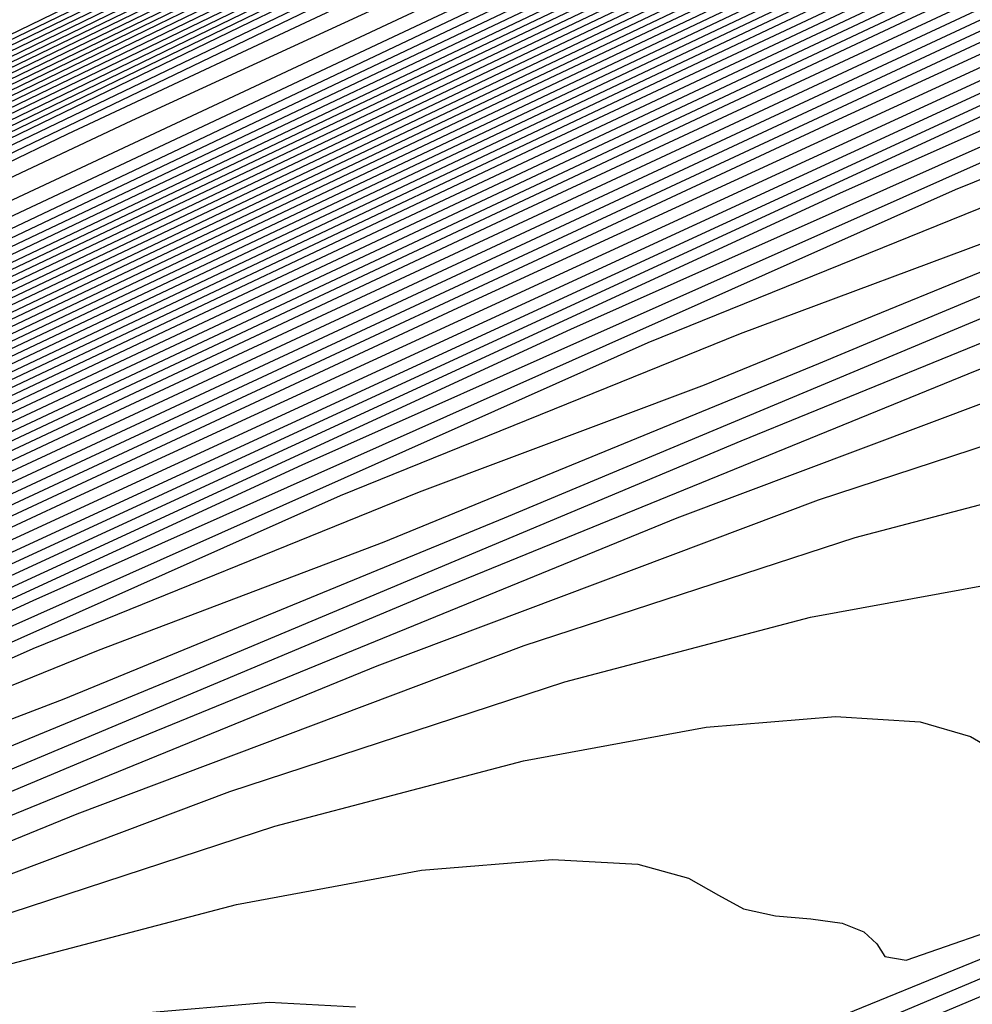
# Model space of a CAD drawing. Extents: x 3249832 to 3255657, y 13789405 to 13793316.
# Tile 481 of 656: x 3254735.18 to 3254738.05, y 13790594.14 to 13790597.12. Entities that reach past the tile are written whole.
import ezdxf

# ---------------------------------------------------------------- set-up
doc = ezdxf.new("R2010")
doc.units = 0
doc.header["$LTSCALE"] = 100
doc.header["$MEASUREMENT"] = 0
for name, color, linetype in [('GRATIO_CON', 10, 'CONTINUOUS'), ('GRATIO_ICON', 7, 'CONTINUOUS'), ('TARGETS_EAST', 7, 'CONTINUOUS')]:
    doc.layers.add(name, color=color, linetype=linetype)

# ---------------------------------------------------------------- blocks, each defined once
blk = doc.blocks.new('Gratio_032316_contours')
at = {"layer": 'GRATIO_CON', "color": 5, "linetype": 'Continuous', "flags": 128}
for points in [[(3254645.4599, 13790553.036), (3254663.069, 13790561.7623), (3254683.7862, 13790571.9554), (3254701.3959, 13790580.5965), (3254711.2365, 13790585.4241), (3254714.8618, 13790587.205), (3254715.3792, 13790587.4629), (3254715.3785, 13790587.4674), (3254715.3782, 13790587.4709), (3254715.379, 13790587.4719), (3254715.9133, 13790587.7279), (3254719.64, 13790589.5343), (3254729.7495, 13790594.4457), (3254747.8375, 13790603.2357), (3254769.1201, 13790613.5531), (3254787.2186, 13790622.2657)], [(3254649.9599, 13790555.2348), (3254666.4373, 13790563.4004), (3254685.823, 13790572.9383), (3254702.301, 13790581.0241), (3254711.5092, 13790585.5415), (3254714.9015, 13790587.208), (3254715.3856, 13790587.4496), (3254715.3848, 13790587.4542), (3254715.3844, 13790587.458), (3254715.3852, 13790587.4591), (3254715.9013, 13790587.7061), (3254719.4996, 13790589.4499), (3254729.2606, 13790594.1916), (3254746.7248, 13790602.6782), (3254767.2733, 13790612.6396), (3254784.7474, 13790621.0516)], [(3254645.8078, 13790553.0477), (3254654.4599, 13790557.4337), (3254669.8056, 13790565.0385), (3254687.8597, 13790573.9222), (3254703.2055, 13790581.4548), (3254711.7805, 13790585.6657), (3254714.9395, 13790587.2206), (3254715.3915, 13790587.4448), (3254715.8892, 13790587.6839), (3254719.3592, 13790589.3654), (3254728.7717, 13790593.9374), (3254745.612, 13790602.1206), (3254765.4264, 13790611.7261), (3254782.2763, 13790619.8376)], [(3254650.9146, 13790555.5543), (3254658.9599, 13790559.6325), (3254673.1739, 13790566.6765), (3254689.8966, 13790574.9051), (3254704.1107, 13790581.8824), (3254712.0533, 13790585.783), (3254714.9794, 13790587.2235), (3254715.3982, 13790587.4313), (3254715.8776, 13790587.6614), (3254719.2191, 13790589.2805), (3254728.2829, 13790593.683), (3254744.4993, 13790601.563), (3254763.5796, 13790610.8126), (3254779.8051, 13790618.6235)], [(3254649.0895, 13790554.2614), (3254654.3182, 13790556.9458), (3254657.5919, 13790558.6919), (3254661.1283, 13790560.5677), (3254667.9599, 13790564.0302), (3254679.9106, 13790569.9526), (3254693.9704, 13790576.8709), (3254705.921, 13790582.737), (3254712.5988, 13790586.0165), (3254715.0585, 13790587.2285), (3254715.4093, 13790587.4057), (3254715.4091, 13790587.4086), (3254715.4097, 13790587.4091), (3254715.4114, 13790587.4072), (3254715.8544, 13790587.617), (3254718.939, 13790589.1106), (3254727.3053, 13790593.1741), (3254742.2739, 13790600.4477), (3254759.8859, 13790608.9855), (3254774.8628, 13790616.1954)], [(3254652.9316, 13790556.1611), (3254659.0279, 13790559.2737), (3254662.7531, 13790561.2358), (3254666.2352, 13790563.0744), (3254672.4599, 13790566.2291), (3254683.2789, 13790571.5906), (3254696.0073, 13790577.8537), (3254706.8262, 13790583.1644), (3254712.8717, 13790586.1333), (3254715.0984, 13790587.2306), (3254715.416, 13790587.3911), (3254715.416, 13790587.3939), (3254715.4167, 13790587.3946), (3254715.4184, 13790587.393), (3254715.843, 13790587.5942), (3254718.799, 13790589.0255), (3254726.8166, 13790592.9197), (3254741.1612, 13790599.8901), (3254758.039, 13790608.072), (3254772.3917, 13790614.9813)], [(3254648.5889, 13790553.912), (3254656.7738, 13790558.0608), (3254663.7375, 13790561.6017), (3254667.9142, 13790563.7796), (3254671.342, 13790565.581), (3254676.9599, 13790568.4279), (3254686.6472, 13790573.2286), (3254698.0442, 13790578.8366), (3254707.7315, 13790583.5918), (3254713.1445, 13790586.2502), (3254715.1383, 13790587.2327), (3254715.4228, 13790587.3765), (3254715.4229, 13790587.3793), (3254715.4236, 13790587.3802), (3254715.4253, 13790587.3788), (3254715.8315, 13790587.5713), (3254718.659, 13790588.9404), (3254726.3278, 13790592.6653), (3254740.0485, 13790599.3324), (3254756.1922, 13790607.1585), (3254769.9205, 13790613.7673), (3254777.6832, 13790617.4194)], [(3254651.4104, 13790555.3035), (3254660.616, 13790559.9605), (3254668.4472, 13790563.9297), (3254673.0754, 13790566.3235), (3254676.4489, 13790568.0877), (3254681.4599, 13790570.6267), (3254690.0155, 13790574.8666), (3254700.0811, 13790579.8195), (3254708.6367, 13790584.0191), (3254713.4173, 13790586.367), (3254715.1783, 13790587.2348), (3254715.4296, 13790587.362), (3254715.4297, 13790587.3647), (3254715.4306, 13790587.3657), (3254715.4323, 13790587.3646), (3254715.8201, 13790587.5485), (3254718.5189, 13790588.8554), (3254725.8391, 13790592.4108), (3254738.9357, 13790598.7748), (3254754.3453, 13790606.2449), (3254767.4494, 13790612.5532), (3254774.8722, 13790616.0455)], [(3254647.5106, 13790553.2224), (3254657.0534, 13790558.0863), (3254668.3003, 13790563.7598), (3254677.8665, 13790568.5857), (3254683.3978, 13790571.4112), (3254686.6626, 13790573.101), (3254690.46, 13790575.0244), (3254696.7522, 13790578.1426), (3254704.1549, 13790581.7852), (3254710.4471, 13790584.8739), (3254713.963, 13790586.6006), (3254715.2582, 13790587.2389), (3254715.4431, 13790587.3328), (3254715.4435, 13790587.3354), (3254715.4445, 13790587.3367), (3254715.4462, 13790587.3361), (3254715.7971, 13790587.5028), (3254718.2389, 13790588.6852), (3254724.8615, 13790591.9019), (3254736.7103, 13790597.6595), (3254750.6516, 13790604.4179), (3254762.5071, 13790610.1251), (3254769.2501, 13790613.2977), (3254772.4608, 13790614.7267)], [(3254691.7695, 13790575.6077), (3254694.96, 13790577.2233), (3254700.1205, 13790579.7806), (3254706.1918, 13790582.7681), (3254711.3523, 13790585.3012), (3254714.2359, 13790586.7174), (3254715.2981, 13790587.241), (3254715.4499, 13790587.3183), (3254715.4504, 13790587.3208), (3254715.4515, 13790587.3223), (3254715.4532, 13790587.3219), (3254715.7857, 13790587.4799), (3254718.0989, 13790588.6002), (3254724.3728, 13790591.6475), (3254735.5976, 13790597.1019), (3254748.8048, 13790603.5044), (3254760.036, 13790608.911), (3254766.439, 13790611.9238), (3254769.587, 13790613.3281), (3254772.1591, 13790614.4553)], [(3254687.2858, 13790573.2417), (3254693.7202, 13790576.4989), (3254696.8763, 13790578.1144), (3254699.46, 13790579.4221), (3254703.4888, 13790581.4187), (3254708.2287, 13790583.751), (3254712.2575, 13790585.7286), (3254714.5087, 13790586.8342), (3254715.338, 13790587.2431), (3254715.4567, 13790587.3037), (3254715.4573, 13790587.3062), (3254715.4584, 13790587.3078), (3254715.4602, 13790587.3077), (3254715.7742, 13790587.4571), (3254717.9589, 13790588.5151), (3254723.884, 13790591.393), (3254734.4849, 13790596.5443), (3254746.9579, 13790602.5908), (3254757.5648, 13790607.6969), (3254763.628, 13790610.5499), (3254766.7132, 13790611.9296), (3254769.4468, 13790613.139), (3254773.8018, 13790615.1582)], [(3254691.9954, 13790575.5697), (3254698.8813, 13790579.0427), (3254701.9832, 13790580.621), (3254703.96, 13790581.621), (3254706.8571, 13790583.0567), (3254710.2655, 13790584.7338), (3254713.1627, 13790586.1559), (3254714.7816, 13790586.951), (3254715.378, 13790587.2452), (3254715.4634, 13790587.2891), (3254715.4641, 13790587.2915), (3254715.4654, 13790587.2933), (3254715.4671, 13790587.2935), (3254715.7628, 13790587.4342), (3254717.8189, 13790588.43), (3254723.3953, 13790591.1386), (3254733.3722, 13790595.9866), (3254745.1111, 13790601.6773), (3254755.0937, 13790606.4829), (3254760.817, 13790609.176), (3254763.8393, 13790610.531), (3254766.7345, 13790611.8227), (3254771.4153, 13790614)], [(3254687.5111, 13790573.2582), (3254701.4147, 13790580.2257), (3254709.2037, 13790584.1304), (3254712.1969, 13790585.6344), (3254712.96, 13790586.0188), (3254713.5937, 13790586.3332), (3254714.3394, 13790586.7008), (3254714.9737, 13790587.0132), (3254715.3288, 13790587.1891), (3254715.4606, 13790587.2552), (3254715.4811, 13790587.2651), (3254715.7399, 13790587.3885), (3254717.5388, 13790588.2599), (3254722.4177, 13790590.6297), (3254731.1468, 13790594.8713), (3254741.4174, 13790599.8502), (3254750.1514, 13790604.0547), (3254755.1949, 13790606.4282), (3254758.0917, 13790607.7338), (3254761.31, 13790609.19), (3254766.6422, 13790611.6836), (3254773.1773, 13790614.7751)], [(3254650.9017, 13790554.6653), (3254658.8371, 13790558.7771), (3254673.0892, 13790565.9887), (3254689.8746, 13790574.4203), (3254704.1484, 13790581.5711), (3254712.1263, 13790585.5666), (3254715.0665, 13790587.04), (3254715.4881, 13790587.251), (3254715.7284, 13790587.3657), (3254717.3988, 13790588.1749), (3254721.929, 13790590.3752), (3254730.0341, 13790594.3137), (3254739.5705, 13790598.9367), (3254747.6802, 13790602.8407), (3254752.3838, 13790605.0543), (3254755.2179, 13790606.3353), (3254758.5977, 13790607.8737), (3254764.2556, 13790610.5253), (3254771.1907, 13790613.8082)], [(3254652.1037, 13790555.2502), (3254659.8925, 13790559.2859), (3254673.8812, 13790566.3638), (3254690.3563, 13790574.639), (3254704.3657, 13790581.6567), (3254712.195, 13790585.5772), (3254715.0794, 13790587.0229), (3254715.4916, 13790587.2315), (3254715.4923, 13790587.2341), (3254715.4936, 13790587.2363), (3254715.4952, 13790587.2371), (3254715.717, 13790587.343), (3254717.2588, 13790588.0898), (3254721.4402, 13790590.1208), (3254728.9214, 13790593.7561), (3254737.7237, 13790598.0232), (3254745.2091, 13790601.6266), (3254749.5728, 13790603.6804), (3254752.344, 13790604.9367), (3254755.8855, 13790606.5574), (3254761.8691, 13790609.3671), (3254769.2041, 13790612.8413), (3254776.1088, 13790616.118)], [(3254650.5295, 13790554.2765), (3254653.3056, 13790555.8352), (3254660.9478, 13790559.7949), (3254674.6731, 13790566.7396), (3254690.838, 13790574.8591), (3254704.5835, 13790581.7451), (3254712.2651, 13790585.5926), (3254715.0949, 13790587.012), (3254715.4992, 13790587.2173), (3254715.4997, 13790587.2202), (3254715.5008, 13790587.2224), (3254715.5022, 13790587.2231), (3254715.7056, 13790587.3202), (3254717.1188, 13790588.0047), (3254720.9515, 13790589.8664), (3254727.8087, 13790593.1984), (3254735.8769, 13790597.1097), (3254742.7379, 13790600.4126), (3254746.7617, 13790602.3065), (3254749.4702, 13790603.5381), (3254753.1732, 13790605.2411), (3254759.4825, 13790608.2089), (3254767.2174, 13790611.8744), (3254774.4989, 13790615.3301)], [(3254653.0399, 13790555.5064), (3254655.7096, 13790557.0052), (3254663.0585, 13790560.8129), (3254676.257, 13790567.4911), (3254691.8012, 13790575.2992), (3254705.0188, 13790581.9215), (3254712.405, 13790585.6223), (3254715.1255, 13790586.9884), (3254715.5137, 13790587.187), (3254715.5139, 13790587.1907), (3254715.5149, 13790587.1935), (3254715.5162, 13790587.1948), (3254715.6827, 13790587.2745), (3254716.8387, 13790587.8346), (3254719.9739, 13790589.3575), (3254725.5832, 13790592.0832), (3254732.1832, 13790595.2826), (3254737.7956, 13790597.9844), (3254741.1396, 13790599.5586), (3254743.7225, 13790600.741), (3254747.7487, 13790602.6085), (3254754.7095, 13790605.8925), (3254763.2441, 13790609.9406), (3254771.2789, 13790613.7544)], [(3254692.2829, 13790575.5193), (3254705.2366, 13790582.0098), (3254712.4751, 13790585.6374), (3254715.1409, 13790586.9771), (3254715.5211, 13790587.1724), (3254715.5211, 13790587.1764), (3254715.522, 13790587.1793), (3254715.5233, 13790587.1807), (3254715.6712, 13790587.2517), (3254716.6987, 13790587.7496), (3254719.4852, 13790589.103), (3254724.4705, 13790591.5255), (3254730.3363, 13790594.3691), (3254735.3245, 13790596.7704), (3254738.3286, 13790598.1847), (3254740.8487, 13790599.3424), (3254745.0364, 13790601.2922), (3254752.3229, 13790604.7343), (3254761.2575, 13790608.9736), (3254769.6689, 13790612.9665), (3254775.8378, 13790615.8811)], [(3254677.8408, 13790568.2426), (3254692.7645, 13790575.7394), (3254705.4543, 13790582.0981), (3254712.5451, 13790585.6526), (3254715.1564, 13790586.9658), (3254715.5285, 13790587.1578), (3254715.5284, 13790587.1621), (3254715.5291, 13790587.1652), (3254715.5303, 13790587.1667), (3254715.6598, 13790587.2289), (3254716.5587, 13790587.6645), (3254718.9964, 13790588.8486), (3254723.3578, 13790590.9679), (3254728.4895, 13790593.4556), (3254732.8533, 13790595.5563), (3254735.5176, 13790596.8108), (3254737.9749, 13790597.9438), (3254742.3242, 13790599.9759), (3254749.9364, 13790603.5761), (3254759.2708, 13790608.0067), (3254768.0589, 13790612.1786), (3254774.5039, 13790615.224)], [(3254678.6327, 13790568.6184), (3254693.2462, 13790575.9595), (3254705.672, 13790582.1864), (3254712.6152, 13790585.6677), (3254715.1718, 13790586.9544), (3254715.5359, 13790587.1432), (3254715.5356, 13790587.1479), (3254715.5363, 13790587.151), (3254715.5373, 13790587.1526), (3254715.6484, 13790587.2061), (3254716.4187, 13790587.5794), (3254718.5077, 13790588.5941), (3254722.2451, 13790590.4102), (3254726.6426, 13790592.542), (3254730.3822, 13790594.3422), (3254732.7065, 13790595.4369), (3254735.101, 13790596.5452), (3254739.6119, 13790598.6596), (3254747.5498, 13790602.4179), (3254757.2842, 13790607.0398), (3254766.4489, 13790611.3907), (3254773.17, 13790614.5669)], [(3254680.2165, 13790569.3699), (3254694.2095, 13790576.3997), (3254706.1075, 13790582.363), (3254712.7553, 13790585.698), (3254715.2027, 13790586.9318), (3254715.5507, 13790587.114), (3254715.5501, 13790587.1193), (3254715.5505, 13790587.1228), (3254715.5514, 13790587.1245), (3254715.6255, 13790587.1605), (3254716.1386, 13790587.4093), (3254717.5302, 13790588.0852), (3254720.0197, 13790589.295), (3254722.9489, 13790590.715), (3254725.4399, 13790591.9141), (3254727.0844, 13790592.6891), (3254729.3534, 13790593.7481), (3254734.1874, 13790596.027), (3254742.7767, 13790600.1014), (3254753.3109, 13790605.106), (3254763.2289, 13790609.8149), (3254770.5022, 13790613.2526), (3254775.2309, 13790615.445)], [(3254681.0084, 13790569.7457), (3254694.6911, 13790576.6198), (3254706.3252, 13790582.4514), (3254712.8253, 13790585.7131), (3254715.2181, 13790586.9205), (3254715.5581, 13790587.0994), (3254715.5573, 13790587.105), (3254715.5577, 13790587.1086), (3254715.5585, 13790587.1105), (3254715.614, 13790587.1377), (3254715.9986, 13790587.3243), (3254717.0414, 13790587.8308), (3254718.907, 13790588.7373), (3254721.1021, 13790589.8014), (3254722.9687, 13790590.7), (3254724.2734, 13790591.3152), (3254726.4795, 13790592.3495), (3254731.4751, 13790594.7106), (3254740.3902, 13790598.9432), (3254751.3242, 13790604.1391), (3254761.6189, 13790609.027), (3254769.1683, 13790612.5955), (3254774.0756, 13790614.8726)], [(3254681.8003, 13790570.1215), (3254695.1728, 13790576.8399), (3254706.5429, 13790582.5397), (3254712.8954, 13790585.7283), (3254715.2336, 13790586.9092), (3254715.5655, 13790587.0848), (3254715.5646, 13790587.0908), (3254715.5648, 13790587.0945), (3254715.5655, 13790587.0964), (3254715.6026, 13790587.1149), (3254715.8586, 13790587.2392), (3254716.5526, 13790587.5763), (3254717.7943, 13790588.1797), (3254719.2552, 13790588.8879), (3254720.4976, 13790589.486), (3254721.4623, 13790589.9413), (3254723.6057, 13790590.9509), (3254728.7628, 13790593.3943), (3254738.0036, 13790597.785), (3254749.3376, 13790603.1722), (3254760.0089, 13790608.2391), (3254767.8344, 13790611.9384), (3254772.9202, 13790614.3002)], [(3254682.5923, 13790570.4972), (3254695.6546, 13790577.0593), (3254706.7614, 13790582.6258), (3254712.967, 13790585.7384), (3254715.2513, 13790586.8898), (3254715.5753, 13790587.0598), (3254715.5732, 13790587.0655), (3254715.5718, 13790587.0702), (3254715.5712, 13790587.0742), (3254715.5713, 13790587.0777), (3254715.5719, 13790587.0805), (3254715.5725, 13790587.0824), (3254715.5912, 13790587.0921), (3254715.7186, 13790587.1542), (3254716.0639, 13790587.3219), (3254716.6816, 13790587.6221), (3254717.4084, 13790587.9744), (3254718.0264, 13790588.2719), (3254718.6513, 13790588.5674), (3254720.7319, 13790589.5523), (3254726.0506, 13790592.078), (3254735.6171, 13790596.6268), (3254747.3509, 13790602.2053)], [(3254684.1761, 13790571.2487), (3254696.618, 13790577.4994), (3254707.1969, 13790582.802), (3254713.1074, 13790585.7679), (3254715.2826, 13790586.8659), (3254715.5906, 13790587.0293), (3254715.5881, 13790587.0358), (3254715.5865, 13790587.0411), (3254715.5857, 13790587.0455), (3254715.5857, 13790587.0491), (3254715.5862, 13790587.0517), (3254715.5868, 13790587.0533), (3254715.8668, 13790587.1867), (3254717.823, 13790588.1171), (3254723.1317, 13790590.6428), (3254732.719, 13790595.2041), (3254744.5101, 13790600.8106), (3254755.6802, 13790606.114), (3254763.9812, 13790610.0377), (3254769.4727, 13790612.5918), (3254772.7913, 13790614.058)], [(3254684.968, 13790571.6245), (3254697.0997, 13790577.7194), (3254707.4147, 13790582.8902), (3254713.1775, 13790585.7827), (3254715.2982, 13790586.854), (3254715.5983, 13790587.014), (3254715.5956, 13790587.0209), (3254715.5938, 13790587.0266), (3254715.5929, 13790587.0311), (3254715.5928, 13790587.0347), (3254715.5933, 13790587.0371), (3254715.5941, 13790587.0382), (3254715.8655, 13790587.1668), (3254717.7598, 13790588.067), (3254722.9002, 13790590.5119), (3254732.1888, 13790594.9308), (3254743.6448, 13790600.3775), (3254754.5666, 13790605.5623), (3254762.7944, 13790609.4506), (3254768.3357, 13790612.0281), (3254771.74, 13790613.536)], [(3254685.7599, 13790572.0002), (3254697.5813, 13790577.9395), (3254707.6325, 13790582.9783), (3254713.2477, 13790585.7974), (3254715.3139, 13790586.8421), (3254715.6059, 13790586.9987), (3254715.6031, 13790587.0061), (3254715.6012, 13790587.0121), (3254715.6002, 13790587.0168), (3254715.6, 13790587.0202), (3254715.6005, 13790587.0224), (3254715.6014, 13790587.0231), (3254715.8641, 13790587.1469), (3254717.6967, 13790588.0169), (3254722.6687, 13790590.3811), (3254731.6586, 13790594.6574), (3254742.7795, 13790599.9444), (3254753.4529, 13790605.0106), (3254761.6075, 13790608.8634), (3254767.1987, 13790611.4645), (3254770.6888, 13790613.014), (3254772.5688, 13790613.737)], [(3254686.5518, 13790572.376), (3254698.063, 13790578.1595), (3254707.8503, 13790583.0665), (3254713.3179, 13790585.8122), (3254715.3295, 13790586.8301), (3254715.6136, 13790586.9834), (3254715.6106, 13790586.9912), (3254715.6085, 13790586.9975), (3254715.6074, 13790587.0024), (3254715.6072, 13790587.0058), (3254715.6076, 13790587.0078), (3254715.6086, 13790587.008), (3254715.8627, 13790587.127), (3254717.6335, 13790587.9669), (3254722.4373, 13790590.2503), (3254731.1285, 13790594.3841), (3254741.9141, 13790599.5112), (3254752.3392, 13790604.4589), (3254760.4207, 13790608.2763), (3254766.0618, 13790610.9008), (3254769.6376, 13790612.4919), (3254771.5699, 13790613.2422)], [(3254688.1357, 13790573.1275), (3254699.0263, 13790578.5996), (3254708.2858, 13790583.2427), (3254713.4583, 13790585.8417), (3254715.3608, 13790586.8063), (3254715.6289, 13790586.9528), (3254715.6255, 13790586.9616), (3254715.6232, 13790586.9685), (3254715.6219, 13790586.9736), (3254715.6215, 13790586.977), (3254715.6219, 13790586.9785), (3254715.6231, 13790586.9779), (3254715.86, 13790587.0872), (3254717.5072, 13790587.8667), (3254721.9744, 13790589.9887), (3254730.0682, 13790593.8374), (3254740.1834, 13790598.645), (3254750.1119, 13790603.3555)], [(3254688.9276, 13790573.5033), (3254699.508, 13790578.8196), (3254708.5036, 13790583.3309), (3254713.5284, 13790585.8564), (3254715.3764, 13790586.7943), (3254715.6366, 13790586.9375), (3254715.633, 13790586.9467), (3254715.6306, 13790586.954), (3254715.6292, 13790586.9593), (3254715.6287, 13790586.9626), (3254715.6291, 13790586.9638), (3254715.6304, 13790586.9628), (3254715.8586, 13790587.0673), (3254717.444, 13790587.8166), (3254721.7429, 13790589.8578), (3254729.538, 13790593.5641), (3254739.3181, 13790598.2119), (3254748.9983, 13790602.8038)], [(3254689.7195, 13790573.8791), (3254699.9897, 13790579.0397), (3254708.7214, 13790583.419), (3254713.5986, 13790585.8712), (3254715.392, 13790586.7824), (3254715.6442, 13790586.9223), (3254715.6405, 13790586.9319), (3254715.638, 13790586.9394), (3254715.6364, 13790586.9449), (3254715.6358, 13790586.9482), (3254715.6363, 13790586.9492), (3254715.6377, 13790586.9477), (3254715.8573, 13790587.0474), (3254717.3809, 13790587.7665), (3254721.5114, 13790589.727), (3254729.0078, 13790593.2907), (3254738.4527, 13790597.7787), (3254747.8846, 13790602.2521)], [(3254690.5114, 13790574.2548), (3254700.4713, 13790579.2597), (3254708.9392, 13790583.5072), (3254713.6688, 13790585.8859), (3254715.4077, 13790586.7705), (3254715.6519, 13790586.907), (3254715.648, 13790586.917), (3254715.6453, 13790586.9249), (3254715.6437, 13790586.9305), (3254715.643, 13790586.9338), (3254715.6434, 13790586.9345), (3254715.6449, 13790586.9327), (3254715.8559, 13790587.0275), (3254717.3177, 13790587.7164), (3254721.28, 13790589.5962), (3254728.4777, 13790593.0174), (3254737.5874, 13790597.3456), (3254746.7709, 13790601.7004)], [(3254692.0952, 13790575.0064), (3254701.4347, 13790579.6998), (3254709.3748, 13790583.6834), (3254713.8091, 13790585.9154), (3254715.439, 13790586.7467), (3254715.6673, 13790586.8766), (3254715.6632, 13790586.8877), (3254715.661, 13790586.8953), (3254715.6608, 13790586.8982), (3254715.8536, 13790586.9865), (3254717.1914, 13790587.6161), (3254720.817, 13790589.3346), (3254727.4174, 13790592.4707), (3254735.8567, 13790596.4794), (3254744.5436, 13790600.597), (3254752.1128, 13790604.1664)], [(3254685.2199, 13790571.5024), (3254692.8871, 13790575.3821), (3254701.9163, 13790579.9198), (3254709.5925, 13790583.7716), (3254713.8793, 13790585.9301), (3254715.4546, 13790586.7347), (3254715.6749, 13790586.8612), (3254715.6706, 13790586.8725), (3254715.6682, 13790586.8802), (3254715.6682, 13790586.8829), (3254715.8522, 13790586.9665), (3254717.1283, 13790587.566), (3254720.5856, 13790589.2037), (3254726.8872, 13790592.1973), (3254734.9913, 13790596.0463), (3254743.4299, 13790600.0453), (3254750.9259, 13790603.5792)], [(3254686.2753, 13790572.0114), (3254693.679, 13790575.7579), (3254702.398, 13790580.1398), (3254709.8103, 13790583.8597), (3254713.9495, 13790585.9449), (3254715.4703, 13790586.7228), (3254715.6826, 13790586.8457), (3254715.6781, 13790586.8572), (3254715.6757, 13790586.8649), (3254715.6756, 13790586.8673), (3254715.851, 13790586.9463), (3254717.0652, 13790587.5158), (3254720.3542, 13790589.0728), (3254726.3571, 13790591.924), (3254734.126, 13790595.6131), (3254742.3163, 13790599.4936), (3254749.7391, 13790602.9921)], [(3254687.3306, 13790572.5204), (3254694.471, 13790576.1337), (3254702.8797, 13790580.3599), (3254710.0281, 13790583.9478), (3254714.0197, 13790585.9596), (3254715.486, 13790586.7106), (3254715.6904, 13790586.8298), (3254715.6861, 13790586.841), (3254715.6838, 13790586.8481), (3254715.6839, 13790586.8501), (3254715.8505, 13790586.9246), (3254717.0026, 13790587.4646), (3254720.1229, 13790588.9415), (3254725.827, 13790591.6505), (3254733.2607, 13790595.18), (3254741.2026, 13790598.9419), (3254748.5522, 13790602.4049)], [(3254689.4412, 13790573.5385), (3254696.0548, 13790576.8852), (3254703.843, 13790580.8), (3254710.4637, 13790584.1241), (3254714.1601, 13790585.9891), (3254715.5173, 13790586.6864), (3254715.7061, 13790586.798), (3254715.7019, 13790586.8086), (3254715.7, 13790586.8146), (3254715.7004, 13790586.8156), (3254715.8494, 13790586.8813), (3254716.8773, 13790587.3622), (3254719.6605, 13790588.6789), (3254724.7668, 13790591.1035), (3254731.53, 13790594.3137), (3254738.9753, 13790597.8385), (3254746.1785, 13790601.2307)], [(3254690.4965, 13790574.0475), (3254696.8467, 13790577.2609), (3254704.3247, 13790581.02), (3254710.6814, 13790584.2123), (3254714.2303, 13790586.0038), (3254715.533, 13790586.6743), (3254715.714, 13790586.7821), (3254715.7099, 13790586.7923), (3254715.7081, 13790586.7978), (3254715.7087, 13790586.7983), (3254715.8489, 13790586.8596), (3254716.8147, 13790587.311), (3254719.4293, 13790588.5476), (3254724.2367, 13790590.83), (3254730.6646, 13790593.8806), (3254737.8616, 13790597.2868), (3254744.9917, 13790600.6435)], [(3254691.5518, 13790574.5565), (3254697.6386, 13790577.6367), (3254704.8063, 13790581.24), (3254710.8992, 13790584.3004), (3254714.3004, 13790586.0185), (3254715.5487, 13790586.6622), (3254715.7218, 13790586.7662), (3254715.7178, 13790586.7761), (3254715.7162, 13790586.781), (3254715.7169, 13790586.7811), (3254715.8483, 13790586.838), (3254716.752, 13790587.2598), (3254719.198, 13790588.4163), (3254723.7066, 13790590.5565), (3254729.7993, 13790593.4474), (3254736.7479, 13790596.7351), (3254743.8048, 13790600.0564), (3254750.1441, 13790603.0095)], [(3254692.6071, 13790575.0655), (3254698.4305, 13790578.0125), (3254705.288, 13790581.4601), (3254711.117, 13790584.3885), (3254714.3706, 13790586.0332), (3254715.5644, 13790586.6501), (3254715.7297, 13790586.7503), (3254715.7257, 13790586.7599), (3254715.7243, 13790586.7643), (3254715.7252, 13790586.7639), (3254715.8478, 13790586.8163), (3254716.6894, 13790587.2086), (3254718.9668, 13790588.2849), (3254723.1765, 13790590.283), (3254728.934, 13790593.0143), (3254735.6343, 13790596.1835), (3254742.618, 13790599.4693), (3254749.0072, 13790602.4459)], [(3254691.7685, 13790574.5555), (3254694.7177, 13790576.0836), (3254700.0143, 13790578.764), (3254706.2512, 13790581.9005), (3254711.5522, 13790584.5659), (3254714.5103, 13790586.065), (3254715.5954, 13790586.6284), (3254715.7466, 13790586.7184), (3254715.8482, 13790586.7698), (3254716.5643, 13790587.1058), (3254718.5044, 13790588.0223), (3254722.1163, 13790589.7361), (3254727.2033, 13790592.148), (3254733.407, 13790595.0801), (3254740.2443, 13790598.295), (3254746.7332, 13790601.3185)], [(3254691.9524, 13790574.5689), (3254692.9705, 13790575.1405), (3254695.773, 13790576.5926), (3254700.8063, 13790579.1398), (3254706.7329, 13790582.1204), (3254711.7701, 13790584.6536), (3254714.5808, 13790586.0787), (3254715.6116, 13790586.6148), (3254715.755, 13790586.7009), (3254715.8477, 13790586.748), (3254716.5017, 13790587.0546), (3254718.2731, 13790587.891), (3254721.5863, 13790589.4626), (3254726.338, 13790591.7148), (3254732.2933, 13790594.5284), (3254739.0575, 13790597.7078), (3254745.5962, 13790600.7549)], [(3254692.5832, 13790574.7153), (3254693.0422, 13790574.9924), (3254693.0886, 13790575.0656), (3254693.2076, 13790575.1838), (3254694.1724, 13790575.7255), (3254696.8283, 13790577.1016), (3254701.5982, 13790579.5155), (3254707.2147, 13790582.3403), (3254711.9881, 13790584.7413), (3254714.6513, 13790586.0925), (3254715.6277, 13790586.6012), (3254715.7634, 13790586.6833), (3254715.8472, 13790586.7262), (3254716.4391, 13790587.0034), (3254718.0419, 13790587.7597), (3254721.0562, 13790589.1891), (3254725.4726, 13790591.2817), (3254731.1796, 13790593.9767), (3254737.8706, 13790597.1207), (3254744.4593, 13790600.1912), (3254749.6643, 13790602.5732)], [(3254692.5223, 13790574.6256), (3254693.8324, 13790575.3348), (3254694.3015, 13790575.6152), (3254694.3504, 13790575.6871), (3254694.4629, 13790575.7987), (3254695.3744, 13790576.3105), (3254697.8837, 13790577.6106), (3254702.3901, 13790579.8913), (3254707.6964, 13790582.5602), (3254712.2061, 13790584.8288), (3254714.7221, 13790586.1058), (3254715.6444, 13790586.587), (3254715.7723, 13790586.665), (3254715.8471, 13790586.7039), (3254716.3767, 13790586.9518), (3254717.8108, 13790587.6282), (3254720.5261, 13790588.9155), (3254724.6073, 13790590.8486), (3254730.066, 13790593.425), (3254736.6838, 13790596.5336), (3254743.3223, 13790599.6276), (3254748.6131, 13790602.0511)], [(3254692.5199, 13790574.5458), (3254694.97, 13790575.8408), (3254696.3308, 13790576.574), (3254696.8201, 13790576.8609), (3254696.8741, 13790576.93), (3254696.9733, 13790577.0286), (3254697.7783, 13790577.4805), (3254699.9943, 13790578.6287), (3254703.9739, 13790580.6428), (3254708.66, 13790582.9997), (3254712.6425, 13790585.0035), (3254714.8643, 13790586.1316), (3254715.6786, 13790586.5571), (3254715.7913, 13790586.6268), (3254715.848, 13790586.6577), (3254716.2527, 13790586.8476), (3254717.3489, 13790587.3648), (3254719.4661, 13790588.3683), (3254722.8766, 13790589.9822), (3254727.8386, 13790592.3216), (3254734.3101, 13790595.3593), (3254741.0483, 13790598.5002), (3254746.5107, 13790601.007)], [(3254690.7614, 13790573.5823), (3254693.6995, 13790575.131), (3254696.1939, 13790576.4485), (3254697.5799, 13790577.1935), (3254698.0794, 13790577.4837), (3254698.1359, 13790577.5514), (3254698.2286, 13790577.6435), (3254698.9803, 13790578.0655), (3254701.0496, 13790579.1377), (3254704.7659, 13790581.0185), (3254709.1418, 13790583.2195), (3254712.8607, 13790585.0908), (3254714.9354, 13790586.1445), (3254715.6957, 13790586.5422), (3254715.8008, 13790586.6077), (3254715.8484, 13790586.6346), (3254716.1906, 13790586.7956), (3254717.1179, 13790587.2331), (3254718.9361, 13790588.0947), (3254722.0113, 13790589.5491), (3254726.725, 13790591.7699), (3254733.1232, 13790594.7722), (3254739.9114, 13790597.9366), (3254745.4594, 13790600.485)], [(3254725.6113, 13790591.2182), (3254731.9364, 13790594.185), (3254738.7744, 13790597.3729), (3254744.4082, 13790599.963), (3254747.5981, 13790601.3667)], [(3254724.4976, 13790590.6665), (3254730.7495, 13790593.5979), (3254737.6374, 13790596.8092), (3254743.357, 13790599.4409), (3254746.5992, 13790600.8719)], [(3254722.2703, 13790589.5631), (3254728.3759, 13790592.4236), (3254735.3635, 13790595.6819), (3254741.2545, 13790598.3968), (3254744.6016, 13790599.8823), (3254746.0821, 13790600.4718)], [(3254721.1566, 13790589.0114), (3254727.189, 13790591.8365), (3254734.2265, 13790595.1182), (3254740.2033, 13790597.8748), (3254743.6028, 13790599.3875), (3254745.1048, 13790599.9902)], [(3254726.4243, 13790591.447), (3254733.3619, 13790594.6822), (3254739.2746, 13790597.4102), (3254742.6402, 13790598.9097), (3254744.1321, 13790599.5106), (3254744.9727, 13790599.8061)], [(3254726.0653, 13790591.2475), (3254732.7589, 13790594.3687), (3254738.4637, 13790597.0008), (3254741.7126, 13790598.4482), (3254743.1638, 13790599.0332), (3254744.0067, 13790599.332), (3254745.1806, 13790599.7987)], [(3254725.3472, 13790590.8485), (3254731.553, 13790593.7418), (3254736.8419, 13790596.1819), (3254739.8574, 13790597.5253), (3254741.2271, 13790598.0782), (3254742.0748, 13790598.384), (3254743.2829, 13790598.8683), (3254744.7698, 13790599.4862)], [(3254724.9882, 13790590.649), (3254730.95, 13790593.4284), (3254736.0309, 13790595.7725), (3254738.9297, 13790597.0639), (3254740.2588, 13790597.6007), (3254741.1088, 13790597.9099), (3254742.3341, 13790598.4032), (3254743.843, 13790599.0309), (3254745.3076, 13790599.6283)], [(3254724.6292, 13790590.4494), (3254730.3471, 13790593.1149), (3254735.22, 13790595.363), (3254738.0021, 13790596.6024), (3254739.2904, 13790597.1232), (3254740.1428, 13790597.4359), (3254741.3852, 13790597.938), (3254742.9162, 13790598.5757), (3254744.4026, 13790599.182), (3254745.5785, 13790599.6246)], [(3254724.2702, 13790590.2499), (3254729.7441, 13790592.8014), (3254734.4091, 13790594.9536), (3254737.0745, 13790596.141), (3254738.3221, 13790596.6457), (3254739.1768, 13790596.9618), (3254740.4364, 13790597.4729), (3254741.9895, 13790598.1204), (3254743.4975, 13790598.7357), (3254744.6908, 13790599.1848), (3254745.574, 13790599.4738)], [(3254723.5521, 13790589.8509), (3254728.5382, 13790592.1745), (3254732.7872, 13790594.1347), (3254735.2192, 13790595.2181), (3254736.3854, 13790595.6908), (3254737.2449, 13790596.0138), (3254738.5387, 13790596.5425), (3254740.1359, 13790597.2099), (3254741.6874, 13790597.8432), (3254742.9152, 13790598.3053), (3254743.824, 13790598.6026), (3254744.4896, 13790598.7773), (3254744.9795, 13790598.8669)], [(3254723.1931, 13790589.6514), (3254727.9352, 13790591.8611), (3254731.9763, 13790593.7253), (3254734.2916, 13790594.7566), (3254735.4171, 13790595.2133), (3254736.2789, 13790595.5397), (3254737.5898, 13790596.0774), (3254739.2091, 13790596.7547), (3254740.7824, 13790597.3969), (3254742.0274, 13790597.8655), (3254742.949, 13790598.167), (3254743.624, 13790598.3441), (3254744.1206, 13790598.4351), (3254744.4737, 13790598.46), (3254744.7094, 13790598.4344), (3254744.8559, 13790598.3752)], [(3254731.1654, 13790593.3159), (3254733.364, 13790594.2952), (3254734.4487, 13790594.7358), (3254735.3129, 13790595.0657), (3254736.641, 13790595.6122), (3254738.2823, 13790596.2994), (3254739.8774, 13790596.9506), (3254741.1396, 13790597.4257), (3254742.074, 13790597.7314), (3254742.7583, 13790597.911), (3254743.2618, 13790598.0033), (3254743.6195, 13790598.0291), (3254743.8577, 13790598.0047), (3254744.0048, 13790597.9474), (3254744.0979, 13790597.8787), (3254744.1759, 13790597.8215), (3254744.2685, 13790597.7915), (3254744.3681, 13790597.7765), (3254744.4577, 13790597.7578), (3254744.5243, 13790597.7213), (3254744.5697, 13790597.6726), (3254744.5998, 13790597.6223), (3254744.6648, 13790597.5984), (3254744.9926, 13790597.6998)], [(3254732.4363, 13790593.8337), (3254733.4804, 13790594.2583), (3254734.3469, 13790594.5917), (3254735.6922, 13790595.1471), (3254737.3555, 13790595.8442), (3254738.9723, 13790596.5043), (3254740.2518, 13790596.9859), (3254741.199, 13790597.2958), (3254741.8927, 13790597.4778), (3254742.403, 13790597.5715), (3254742.7653, 13790597.5982), (3254743.006, 13790597.575), (3254743.1538, 13790597.5196), (3254743.2465, 13790597.4532), (3254743.3242, 13790597.3979), (3254743.4173, 13790597.3689), (3254743.5178, 13790597.3547), (3254743.608, 13790597.3368), (3254743.6744, 13790597.3015), (3254743.7191, 13790597.2544), (3254743.7484, 13790597.2056), (3254743.8134, 13790597.1834), (3254744.1451, 13790597.2876), (3254745.0194, 13790597.6361)], [(3254732.415, 13790593.6436), (3254733.7945, 13790594.2167), (3254735.5019, 13790594.9337), (3254737.1623, 13790595.6118), (3254738.4763, 13790596.1064), (3254739.4489, 13790596.4246), (3254740.1613, 13790596.6115), (3254740.6854, 13790596.7079), (3254741.0569, 13790596.7364), (3254741.3025, 13790596.7155), (3254741.4517, 13790596.6639), (3254741.5438, 13790596.602), (3254741.621, 13790596.5505), (3254741.715, 13790596.5239), (3254741.8172, 13790596.5111), (3254741.9086, 13790596.4947), (3254741.9746, 13790596.4619), (3254742.0179, 13790596.4179), (3254742.0455, 13790596.3722), (3254742.1105, 13790596.3532), (3254742.4501, 13790596.4631), (3254743.3473, 13790596.823), (3254744.9455, 13790597.4917)], [(3254732.8456, 13790593.7516), (3254734.5752, 13790594.4784), (3254736.2572, 13790595.1655), (3254737.5885, 13790595.6666), (3254738.5739, 13790595.989), (3254739.2957, 13790596.1784), (3254739.8266, 13790596.2761), (3254740.2027, 13790596.3055), (3254740.4508, 13790596.2858), (3254740.6007, 13790596.2361), (3254740.6925, 13790596.1764), (3254740.7693, 13790596.1269), (3254740.8639, 13790596.1014), (3254740.9669, 13790596.0893), (3254741.0589, 13790596.0737), (3254741.1247, 13790596.0421), (3254741.1672, 13790595.9996), (3254741.194, 13790595.9555), (3254741.259, 13790595.9381), (3254741.6025, 13790596.0509), (3254742.5113, 13790596.4165), (3254744.1303, 13790597.0945), (3254746.0367, 13790597.8931)], [(3254733.6484, 13790594.0232), (3254735.3522, 13790594.7192), (3254736.7007, 13790595.2268), (3254737.6989, 13790595.5534), (3254738.43, 13790595.7452), (3254738.9677, 13790595.8443), (3254739.3485, 13790595.8746), (3254739.5991, 13790595.8561), (3254739.7496, 13790595.8083), (3254739.8411, 13790595.7509), (3254739.9177, 13790595.7032), (3254740.0127, 13790595.6789), (3254740.1166, 13790595.6675), (3254740.2091, 13790595.6527), (3254740.2748, 13790595.6224), (3254740.3166, 13790595.5814), (3254740.3426, 13790595.5388), (3254740.4076, 13790595.523), (3254740.755, 13790595.6387), (3254741.6753, 13790596.01), (3254743.315, 13790596.6973), (3254745.2459, 13790597.5068)], [(3254732.7216, 13790593.5679), (3254734.4471, 13790594.273), (3254735.8129, 13790594.787), (3254736.8239, 13790595.1178), (3254737.5644, 13790595.3121), (3254738.1089, 13790595.4125), (3254738.4942, 13790595.4437), (3254738.7474, 13790595.4263), (3254738.8986, 13790595.3805), (3254738.9898, 13790595.3253), (3254739.0661, 13790595.2795), (3254739.1616, 13790595.2564), (3254739.2663, 13790595.2457), (3254739.3594, 13790595.2316), (3254739.4249, 13790595.2026), (3254739.466, 13790595.1631), (3254739.4911, 13790595.1221), (3254739.5562, 13790595.1079), (3254739.9075, 13790595.2265), (3254740.8392, 13790595.6035), (3254742.4998, 13790596.3001), (3254744.4552, 13790597.1205), (3254746.1256, 13790597.8044)], [(3254734.0373, 13790593.9075), (3254735.0739, 13790594.2466), (3254735.833, 13790594.4458), (3254736.3913, 13790594.5489), (3254736.7858, 13790594.5819), (3254737.044, 13790594.5669), (3254737.1965, 13790594.5249), (3254737.2871, 13790594.4741), (3254737.3628, 13790594.4322), (3254737.4592, 13790594.4113), (3254737.5657, 13790594.402), (3254737.66, 13790594.3896), (3254737.7251, 13790594.363), (3254737.7648, 13790594.3266), (3254737.7883, 13790594.2888), (3254737.8533, 13790594.2777), (3254738.2124, 13790594.402), (3254739.1671, 13790594.7904), (3254740.8693, 13790595.5058), (3254742.8736, 13790596.3479), (3254744.5853, 13790597.0509), (3254745.6084, 13790597.4382)], [(3254735.5325, 13790594.117), (3254735.9316, 13790594.151), (3254736.1923, 13790594.1372)], [(3254737.3649, 13790593.9898), (3254738.3311, 13790594.3839), (3254740.0541, 13790595.1086), (3254742.0829, 13790595.9616), (3254743.8151, 13790596.6741), (3254744.85, 13790597.0678)], [(3254737.4951, 13790593.9774), (3254739.2389, 13790594.7114), (3254741.2921, 13790595.5753), (3254743.045, 13790596.2974), (3254744.0915, 13790596.6973), (3254744.8418, 13790596.9603)], [(3254736.659, 13790593.5708), (3254738.4236, 13790594.3142), (3254740.5014, 13790595.189), (3254742.2748, 13790595.9206), (3254743.3331, 13790596.3269), (3254744.0914, 13790596.5948), (3254745.1714, 13790597.0036)]]:
    blk.add_lwpolyline(points, dxfattribs=at)
at = {"layer": 'GRATIO_ICON', "color": 7, "linetype": 'Continuous', "flags": 128}
for points in [[(3254652.4307, 13790556.1481), (3254656.0215, 13790558.061), (3254663.4599, 13790561.8314), (3254676.5423, 13790568.3146), (3254691.9335, 13790575.888), (3254705.0159, 13790582.3099), (3254712.3263, 13790585.9001), (3254715.0195, 13790587.2261), (3254715.4051, 13790587.4175), (3254715.8661, 13790587.6387), (3254719.079, 13790589.1955), (3254727.7941, 13790593.4286), (3254743.3866, 13790601.0054), (3254761.7327, 13790609.8991), (3254777.334, 13790617.4094)], [(3254645.557, 13790552.2637), (3254654.2319, 13790556.6949), (3254664.4581, 13790561.8601), (3254673.1568, 13790566.2577), (3254678.2366, 13790568.8673), (3254681.5558, 13790570.5944), (3254685.96, 13790572.8256), (3254693.3838, 13790576.5046), (3254702.118, 13790580.8023), (3254709.5419, 13790584.4465), (3254713.6902, 13790586.4838), (3254715.2182, 13790587.2369), (3254715.4363, 13790587.3474), (3254715.4366, 13790587.35), (3254715.4375, 13790587.3512), (3254715.4393, 13790587.3504), (3254715.8086, 13790587.5256), (3254718.3789, 13790588.7703), (3254725.3503, 13790592.1564), (3254737.823, 13790598.2172), (3254752.4985, 13790605.3314), (3254764.9782, 13790611.3391), (3254772.0611, 13790614.6716)], [(3254683.6689, 13790571.3585), (3254696.7051, 13790577.8977), (3254704.0425, 13790581.5866), (3254707.09, 13790583.1278), (3254708.46, 13790583.82), (3254710.2254, 13790584.695), (3254712.3024, 13790585.7173), (3254714.0678, 13790586.5839), (3254715.0544, 13790587.0684), (3254715.4179, 13790587.2476), (3254715.4702, 13790587.2747), (3254715.471, 13790587.2769), (3254715.4723, 13790587.2788), (3254715.4741, 13790587.2793), (3254715.7513, 13790587.4114), (3254717.6788, 13790588.345), (3254722.9065, 13790590.8841), (3254732.2595, 13790595.429), (3254743.2642, 13790600.7638), (3254752.6225, 13790605.2688)], [(3254651.7847, 13790554.8915), (3254654.5076, 13790556.4202), (3254662.0031, 13790560.3039), (3254675.4651, 13790567.1153), (3254691.3196, 13790575.0792), (3254704.8011, 13790581.8331), (3254712.335, 13790585.6071), (3254715.1101, 13790586.9997), (3254715.5062, 13790587.2016), (3254715.5066, 13790587.205), (3254715.5077, 13790587.2076), (3254715.5092, 13790587.2088), (3254715.6941, 13790587.2973), (3254716.9787, 13790587.9197), (3254720.4627, 13790589.6119), (3254726.696, 13790592.6408), (3254734.03, 13790596.1961), (3254740.2668, 13790599.1985), (3254743.9507, 13790600.9325), (3254746.5964, 13790602.1395), (3254750.4609, 13790603.9248), (3254757.096, 13790607.0507), (3254765.2308, 13790610.9075), (3254772.8889, 13790614.5422)], [(3254679.4246, 13790568.9942), (3254693.7278, 13790576.1796), (3254705.8897, 13790582.2747), (3254712.6852, 13790585.6828), (3254715.1872, 13790586.9431), (3254715.5433, 13790587.1286), (3254715.5429, 13790587.1336), (3254715.5434, 13790587.1369), (3254715.5444, 13790587.1386), (3254715.6369, 13790587.1833), (3254716.2787, 13790587.4944), (3254718.0189, 13790588.3397), (3254721.1324, 13790589.8526), (3254724.7958, 13790591.6285), (3254727.911, 13790593.1282), (3254729.8955, 13790594.063), (3254732.2272, 13790595.1466), (3254736.8996, 13790597.3433), (3254745.1633, 13790601.2597), (3254755.2975, 13790606.0729), (3254764.8389, 13790610.6028), (3254771.8361, 13790613.9098)], [(3254683.3842, 13790570.8729), (3254696.1363, 13790577.2794), (3254706.9791, 13790582.7139), (3254713.0372, 13790585.7532), (3254715.2669, 13790586.8778), (3254715.5829, 13790587.0446), (3254715.5806, 13790587.0506), (3254715.5791, 13790587.0557), (3254715.5784, 13790587.0599), (3254715.8668, 13790587.2007), (3254717.8851, 13790588.1638), (3254723.3626, 13790590.7721), (3254733.249, 13790595.477), (3254745.3755, 13790601.2437), (3254756.7939, 13790606.6657), (3254765.1681, 13790610.6249), (3254770.6097, 13790613.1555), (3254773.8425, 13790614.5801)], [(3254687.3437, 13790572.7518), (3254698.5447, 13790578.3795), (3254708.0681, 13790583.1546), (3254713.3881, 13790585.8269), (3254715.3451, 13790586.8182), (3254715.6212, 13790586.9681), (3254715.6181, 13790586.9764), (3254715.6159, 13790586.983), (3254715.6147, 13790586.988), (3254715.6143, 13790586.9914), (3254715.6148, 13790586.9931), (3254715.6159, 13790586.993), (3254715.8614, 13790587.1071), (3254717.5703, 13790587.9168), (3254722.2058, 13790590.1195), (3254730.5983, 13790594.1107), (3254741.0488, 13790599.0781), (3254751.2256, 13790603.9072), (3254759.2338, 13790607.6892), (3254764.9248, 13790610.3372), (3254768.5864, 13790611.9699), (3254770.5711, 13790612.7474), (3254771.4904, 13790612.9949)], [(3254691.3033, 13790574.6306), (3254700.953, 13790579.4797), (3254709.157, 13790583.5953), (3254713.739, 13790585.9006), (3254715.4233, 13790586.7586), (3254715.6595, 13790586.8917), (3254715.6555, 13790586.9022), (3254715.6527, 13790586.9104), (3254715.6509, 13790586.9161), (3254715.6502, 13790586.9194), (3254715.6506, 13790586.9199), (3254715.6522, 13790586.9176), (3254715.8545, 13790587.0076), (3254717.2545, 13790587.6664), (3254721.0485, 13790589.4654), (3254727.9475, 13790592.744), (3254736.722, 13790596.9125), (3254745.6573, 13790601.1487)], [(3254688.3859, 13790573.0294), (3254695.2629, 13790576.5094), (3254703.3613, 13790580.5799), (3254710.2459, 13790584.036), (3254714.0899, 13790585.9743), (3254715.5017, 13790586.6985), (3254715.6983, 13790586.8139), (3254715.694, 13790586.8248), (3254715.6919, 13790586.8313), (3254715.6921, 13790586.8328), (3254715.8499, 13790586.903), (3254716.9399, 13790587.4134), (3254719.8917, 13790588.8102), (3254725.2969, 13790591.377), (3254732.3953, 13790594.7468), (3254740.0889, 13790598.3902), (3254747.3654, 13790601.8178)], [(3254690.5665, 13790573.9705), (3254693.6624, 13790575.5746), (3254699.2224, 13790578.3883), (3254705.7695, 13790581.6806), (3254711.3343, 13790584.4782), (3254714.4398, 13790586.0512), (3254715.5792, 13790586.642), (3254715.7382, 13790586.736), (3254715.8487, 13790586.7915), (3254716.6269, 13790587.157), (3254718.7356, 13790588.1536), (3254722.6464, 13790590.0095), (3254728.0686, 13790592.5811), (3254734.5206, 13790595.6318), (3254741.4312, 13790598.8821), (3254747.8702, 13790601.8822)], [(3254691.3403, 13790573.9607), (3254693.7462, 13790575.2332), (3254695.0816, 13790575.9544), (3254695.5608, 13790576.2381), (3254695.6123, 13790576.3085), (3254695.7181, 13790576.4136), (3254696.5764, 13790576.8955), (3254698.939, 13790578.1197), (3254703.182, 13790580.267), (3254708.1782, 13790582.7799), (3254712.4243, 13790584.9162), (3254714.7932, 13790586.1187), (3254715.6615, 13790586.5721), (3254715.7818, 13790586.6459), (3254715.8476, 13790586.6808), (3254716.3147, 13790586.8997), (3254717.5799, 13790587.4965), (3254719.9961, 13790588.6419), (3254723.742, 13790590.4154), (3254728.9523, 13790592.8733), (3254735.4969, 13790595.9464), (3254742.1853, 13790599.0639), (3254747.5619, 13790601.5291)], [(3254723.384, 13790590.1148), (3254729.5627, 13790593.0108), (3254736.5005, 13790596.2456), (3254742.3058, 13790598.9189), (3254745.6004, 13790600.3771)], [(3254725.7062, 13790591.048), (3254732.1559, 13790594.0553), (3254737.6528, 13790596.5913), (3254740.785, 13790597.9868), (3254742.1955, 13790598.5557), (3254743.0408, 13790598.858), (3254744.2318, 13790599.3335), (3254745.6966, 13790599.9414)], [(3254723.9112, 13790590.0504), (3254729.1411, 13790592.488), (3254733.5982, 13790594.5442), (3254736.1468, 13790595.6795), (3254737.3538, 13790596.1682), (3254738.2109, 13790596.4878), (3254739.4875, 13790597.0077), (3254741.0627, 13790597.6652), (3254742.5925, 13790598.2894), (3254743.803, 13790598.7451), (3254744.699, 13790599.0382), (3254745.3553, 13790599.2104)], [(3254733.381, 13790594.1176), (3254734.7433, 13790594.6819), (3254736.4287, 13790595.3889), (3254738.0673, 13790596.0581), (3254739.364, 13790596.5462), (3254740.324, 13790596.8602), (3254741.027, 13790597.0447), (3254741.5442, 13790597.1397), (3254741.9111, 13790597.1673), (3254742.1543, 13790597.1452), (3254742.3027, 13790597.0917), (3254742.3952, 13790597.0276), (3254742.4726, 13790596.9742), (3254742.5662, 13790596.9464), (3254742.6675, 13790596.9329), (3254742.7583, 13790596.9158), (3254742.8245, 13790596.8817), (3254742.8685, 13790596.8361), (3254742.8969, 13790596.7889), (3254742.9619, 13790596.7683), (3254743.2976, 13790596.8754), (3254744.1834, 13790597.2296), (3254745.7607, 13790597.8888)], [(3254733.5421, 13790593.8267), (3254734.9251, 13790594.3473), (3254735.9489, 13790594.6822), (3254736.6987, 13790594.879), (3254737.2501, 13790594.9807), (3254737.64, 13790595.0128), (3254737.8957, 13790594.9966), (3254738.0475, 13790594.9527), (3254738.1384, 13790594.8997), (3254738.2144, 13790594.8559), (3254738.3104, 13790594.8338), (3254738.416, 13790594.8239), (3254738.5097, 13790594.8106), (3254738.575, 13790594.7828), (3254738.6154, 13790594.7449), (3254738.6397, 13790594.7055), (3254738.7047, 13790594.6928), (3254739.06, 13790594.8143), (3254740.0032, 13790595.1969), (3254741.6846, 13790595.9029), (3254743.6644, 13790596.7342), (3254745.3554, 13790597.4277)]]:
    blk.add_lwpolyline(points, dxfattribs=at)

msp = doc.modelspace()

# ---------------------------------------------------------------- block references
at = {"layer": 'TARGETS_EAST'}
msp.add_blockref('Gratio_032316_contours', (0, 0), dxfattribs=at)

doc.saveas('drawing.dxf')
